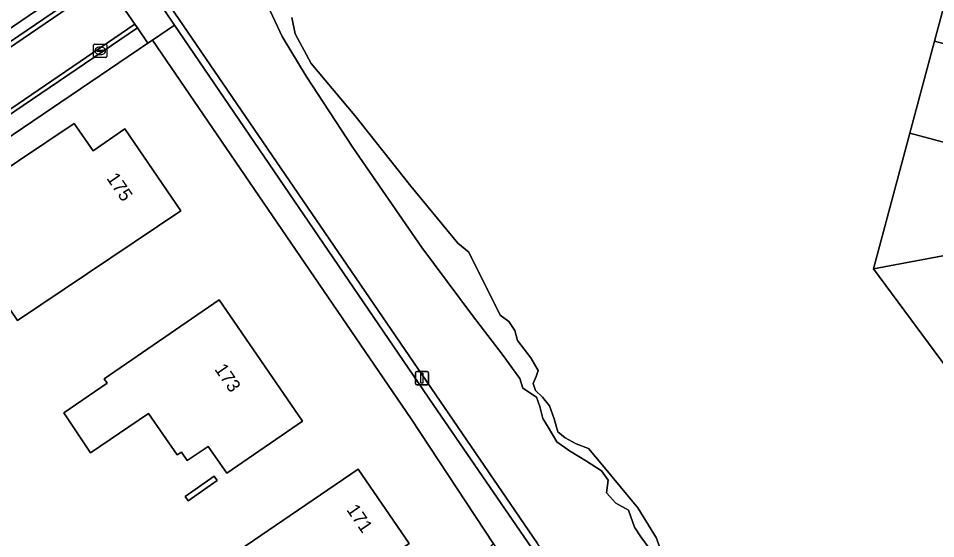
# Model space of a CAD drawing. Extents: x 155275 to 156265, y 382654 to 383635.
# Drawn here: x 155773.3 to 155842.7, y 383356.7 to 383396.1 of the extents above; entities that cross this region are included whole.
import ezdxf

# ---------------------------------------------------------------- set-up
doc = ezdxf.new("R2010")
doc.units = 0
for name, color, linetype in [('IMGEO_Erf', 7, 'Continuous'), ('IMGEO_Groenvoorziening', 7, 'Continuous'), ('IMGEO_Haag', 7, 'Continuous'), ('IMGEO_Kolk', 7, 'Continuous'), ('IMGEO_Lichtmast', 7, 'Continuous'), ('IMGEO_Meer_plas_ven_vijver', 7, 'Continuous'), ('IMGEO_Oever', 7, 'Continuous'), ('IMGEO_Pand', 7, 'Continuous'), ('IMGEO_Pand_nummerreeks', 7, 'Continuous'), ('IMGEO_Rijbaan_lokaal_gesloten', 7, 'Continuous'), ('IMGEO_Rijbaan_lokaal_open', 7, 'Continuous'), ('IMGEO_Voetpad_open', 7, 'Continuous')]:
    doc.layers.add(name, color=color, linetype=linetype)

msp = doc.modelspace()

# ---------------------------------------------------------------- linework, layer by layer
at = {"layer": 'IMGEO_Erf'}
msp.add_lwpolyline([(155792.614, 383312.847), (155795.763, 383317.106), (155797.358, 383315.917), (155797.518, 383316.133), (155798.332, 383315.532), (155801.107, 383319.278), (155800.28, 383319.875), (155800.509, 383320.186), (155803.581, 383324.349), (155801.982, 383325.533), (155805.114, 383329.78), (155806.716, 383328.599), (155811.17, 383334.612), (155809.556, 383335.779), (155812.677, 383340.003), (155816.563, 383345.263), (155809.056, 383356.233), (155809.224, 383356.347), (155802.989, 383365.813), (155783.424, 383394.483), (155783.092, 383394.258), (155754.681, 383375.01)], dxfattribs=at)
for points in [[(155767.608, 383381.544), (155769.062, 383382.519), (155777.52, 383388.189), (155778.944, 383386.106), (155781.344, 383387.768), (155785.566, 383381.57), (155773.212, 383373.262)], [(155787.645, 383363.72), (155786.05, 383362.656), (155785.616, 383363.306), (155785.302, 383363.102), (155783.128, 383366.229), (155778.752, 383363.243), (155776.719, 383366.27), (155779.997, 383368.516), (155779.783, 383368.856), (155788.463, 383374.82), (155794.776, 383365.632), (155789.055, 383361.71)], [(155795.391, 383346.625), (155789.339, 383355.421), (155798.989, 383362.013), (155802.842, 383356.38), (155798.589, 383353.47), (155801.78, 383348.803), (155793.673, 383337.875), (155790.615, 383340.145)], [(155785.9, 383359.934), (155788.105, 383361.466), (155788.324, 383361.15), (155786.119, 383359.618)]]:
    msp.add_lwpolyline(points, close=True, dxfattribs=at)
at = {"layer": 'IMGEO_Groenvoorziening'}
for points in [[(155778.735, 383405.903), (155778.4, 383405.423), (155781.629, 383400.711), (155784.362, 383396.723), (155785.107, 383395.628), (155804.649, 383366.907), (155818.089, 383347.327), (155825.267, 383336.869), (155825.684, 383337.436), (155820.541, 383344.855), (155818.47, 383347.843), (155812.556, 383356.375)], [(155776.879, 383403.277), (155769.879, 383398.475), (155772.222, 383395.062), (155779.221, 383399.877)]]:
    msp.add_lwpolyline(points, close=True, dxfattribs=at)
for points in [[(155778.735, 383405.903), (155812.556, 383356.375)], [(155820.985, 383356.022), (155820.37, 383356.881), (155819.892, 383357.621), (155819.429, 383358.892), (155818.484, 383359.434), (155817.773, 383360.228), (155817.891, 383361.186), (155817.384, 383361.871), (155816.247, 383362.612), (155814.96, 383363.389), (155814.024, 383364.076), (155813.346, 383365.199), (155812.962, 383365.854), (155812.738, 383366.746), (155812.488, 383367.465), (155811.44, 383368.143), (155811.224, 383368.884), (155810.663, 383369.636), (155809.943, 383370.61), (155807.642, 383373.655), (155803.805, 383378.794), (155798.576, 383386.359), (155795.056, 383391.766), (155793.24, 383394.77), (155792.326, 383396.718)]]:
    msp.add_lwpolyline(points, dxfattribs=at)
at = {"layer": 'IMGEO_Haag'}
msp.add_lwpolyline([(155778.735, 383405.903), (155778.4, 383405.423), (155781.629, 383400.711), (155784.362, 383396.723), (155785.107, 383395.628), (155804.649, 383366.907), (155818.089, 383347.327), (155825.267, 383336.869), (155825.684, 383337.436), (155820.541, 383344.855), (155818.47, 383347.843), (155812.556, 383356.375)], close=True, dxfattribs=at)
at = {"layer": 'IMGEO_Kolk'}
for p, q in [((155778.98, 383393.259), (155778.98, 383394.111)), ((155779.055, 383394.185), (155779.907, 383394.185)), ((155779.239, 383393.679), (155779.239, 383393.691)), ((155779.677, 383393.642), (155779.279, 383393.642)), ((155779.282, 383393.728), (155779.68, 383393.728)), ((155779.468, 383393.965), (155779.493, 383393.965)), ((155779.723, 383393.691), (155779.723, 383393.679)), ((155779.981, 383394.111), (155779.981, 383393.259)), ((155779.907, 383393.185), (155779.055, 383393.185)), ((155779.491, 383393.405), (155779.466, 383393.405))]:
    msp.add_line(p, q, dxfattribs=at)
for points in [[(155778.98, 383393.259), (155778.98, 383394.111)], [(155779.055, 383394.185), (155779.907, 383394.185)], [(155779.981, 383394.111), (155779.981, 383393.259)], [(155779.907, 383393.185), (155779.055, 383393.185)]]:
    msp.add_lwpolyline(points, dxfattribs=at)
for centre, radius, start, end in [((155779.057, 383394.109), 0.0765, 91.55205, 178.44795), ((155779.057, 383394.109), 0.0765, 91.55205, 178.44795), ((155779.279, 383393.688), 0.0403, 85.87752, 175.75265), ((155779.276, 383393.678), 0.0366, 178.93798, 274.71019), ((155779.68, 383393.685), 0.043, 264.86636, 352.45326), ((155779.684, 383393.69), 0.0386, 1.73085, 96.63898), ((155779.905, 383394.109), 0.0765, 1.55205, 88.44795), ((155779.905, 383394.109), 0.0765, 1.55205, 88.44795), ((155779.057, 383393.261), 0.0765, 181.55205, 268.44795), ((155779.057, 383393.261), 0.0765, 181.55205, 268.44795), ((155779.905, 383393.261), 0.0765, 271.55205, 358.44795), ((155779.905, 383393.261), 0.0765, 271.55205, 358.44795)]:
    msp.add_arc(centre, radius, start, end, dxfattribs=at)
for centre, major_axis, ratio, start_param, end_param in [((155779.467, 383393.685), (-0.387, 0.002), 0.722429, 4.712389, 7.853982), ((155779.492, 383393.685), (-0.39, 0.002), 0.717154, 1.570796, 4.712389)]:
    msp.add_ellipse(centre, major_axis=major_axis, ratio=ratio, start_param=start_param, end_param=end_param, dxfattribs=at)
at = {"layer": 'IMGEO_Lichtmast'}
for p, q in [((155803.417, 383369.399), (155804.207, 383369.399)), ((155804.207, 383369.399), (155803.417, 383369.399)), ((155803.317, 383368.499), (155803.317, 383369.299)), ((155803.317, 383369.299), (155803.317, 383368.499)), ((155804.307, 383369.299), (155804.307, 383368.499)), ((155804.307, 383368.499), (155804.307, 383369.299)), ((155804.207, 383368.399), (155803.417, 383368.399)), ((155803.417, 383368.399), (155804.207, 383368.399))]:
    msp.add_line(p, q, dxfattribs=at)
msp.add_lwpolyline([(155803.737, 383369.274), (155803.887, 383369.274), (155803.887, 383368.524), (155803.737, 383368.524), (155803.737, 383369.274)], dxfattribs=at)
for centre, start, end in [((155803.417, 383369.299), 90, 180), ((155803.417, 383369.299), 90, 180), ((155804.207, 383369.299), 0, 90), ((155804.207, 383369.299), 360, 90), ((155803.417, 383368.499), 180, 270), ((155803.417, 383368.499), 180, 270), ((155804.207, 383368.499), 270, 0), ((155804.207, 383368.499), 270, 0)]:
    msp.add_arc(centre, 0.1, start, end, dxfattribs=at)
at = {"layer": 'IMGEO_Meer_plas_ven_vijver'}
for points in [[(155844.425, 383368.433), (155837.961, 383377.167), (155840.719, 383387.458), (155842.585, 383394.423), (155844.451, 383401.387)], [(155793.975, 383396.206), (155794.22, 383394.98), (155795.431, 383392.73), (155798.729, 383388.788), (155802.973, 383383.44), (155806.527, 383379.12), (155807.36, 383378.447), (155809.73, 383373.66), (155810.379, 383373.181), (155810.834, 383372.511), (155811.049, 383371.744), (155812.035, 383370.431), (155812.59, 383369.471), (155812.447, 383369.028), (155812.225, 383368.497), (155812.402, 383367.959), (155812.94, 383367.47), (155813.467, 383366.803), (155813.819, 383365.825), (155814.089, 383364.827), (155814.645, 383364.371), (155815.477, 383363.928), (155816.404, 383363.571), (155817.467, 383362.312), (155820.129, 383359.076), (155821.563, 383356.782), (155822.71, 383353.423)]]:
    msp.add_lwpolyline(points, dxfattribs=at)
at = {"layer": 'IMGEO_Oever'}
for points in [[(155792.326, 383396.718), (155793.24, 383394.77), (155795.056, 383391.766), (155798.576, 383386.359), (155803.805, 383378.794), (155807.642, 383373.655), (155809.943, 383370.61), (155810.663, 383369.636), (155811.224, 383368.884), (155811.44, 383368.143), (155812.488, 383367.465), (155812.738, 383366.746), (155812.962, 383365.854), (155813.346, 383365.199), (155814.024, 383364.076), (155814.96, 383363.389), (155816.247, 383362.612), (155817.384, 383361.871), (155817.891, 383361.186), (155817.773, 383360.228), (155818.484, 383359.434), (155819.429, 383358.892), (155819.892, 383357.621), (155820.37, 383356.881), (155820.985, 383356.022)], [(155822.71, 383353.423), (155821.563, 383356.782), (155820.129, 383359.076), (155817.467, 383362.312), (155816.404, 383363.571), (155815.477, 383363.928), (155814.645, 383364.371), (155814.089, 383364.827), (155813.819, 383365.825), (155813.467, 383366.803), (155812.94, 383367.47), (155812.402, 383367.959), (155812.225, 383368.497), (155812.447, 383369.028), (155812.59, 383369.471), (155812.035, 383370.431), (155811.049, 383371.744), (155810.834, 383372.511), (155810.379, 383373.181), (155809.73, 383373.66), (155807.36, 383378.447), (155806.527, 383379.12), (155802.973, 383383.44), (155798.729, 383388.788), (155795.431, 383392.73), (155794.22, 383394.98), (155793.975, 383396.206)]]:
    msp.add_lwpolyline(points, dxfattribs=at)
at = {"layer": 'IMGEO_Pand'}
for points in [[(155851.144, 383397.758), (155851.603, 383399.473), (155844.451, 383401.387), (155842.585, 383394.423), (155849.739, 383392.508)], [(155849.739, 383392.508), (155842.585, 383394.423), (155840.719, 383387.458), (155847.875, 383385.543), (155848.334, 383387.258)], [(155769.062, 383382.519), (155767.608, 383381.544), (155773.212, 383373.262), (155785.566, 383381.57), (155781.344, 383387.768), (155778.944, 383386.106), (155777.52, 383388.189)], [(155847.416, 383383.828), (155847.875, 383385.543), (155840.719, 383387.458), (155837.961, 383377.167), (155846.04, 383378.683)], [(155846.04, 383378.683), (155837.961, 383377.167), (155844.425, 383368.433), (155850.371, 383372.839), (155849.272, 383374.322), (155847.74, 383376.389)], [(155789.055, 383361.71), (155794.776, 383365.632), (155788.463, 383374.82), (155779.783, 383368.856), (155779.997, 383368.516), (155776.719, 383366.27), (155778.752, 383363.243), (155783.128, 383366.229), (155785.302, 383363.102), (155785.616, 383363.306), (155786.05, 383362.656), (155787.645, 383363.72)], [(155789.339, 383355.421), (155795.391, 383346.625), (155790.615, 383340.145), (155793.673, 383337.875), (155801.78, 383348.803), (155798.589, 383353.47), (155802.842, 383356.38), (155798.989, 383362.013)], [(155788.324, 383361.15), (155788.105, 383361.466), (155785.9, 383359.934), (155786.119, 383359.618)]]:
    msp.add_lwpolyline(points, close=True, dxfattribs=at)
at = {"layer": 'IMGEO_Rijbaan_lokaal_gesloten'}
for points in [[(155779.69, 383399.195), (155772.686, 383394.39)], [(155721.169, 383358.828), (155779.897, 383398.895)]]:
    msp.add_lwpolyline(points, dxfattribs=at)
msp.add_lwpolyline([(155753.96, 383376.139), (155759.005, 383379.588), (155782.291, 383395.421), (155782.106, 383395.69), (155715.377, 383350.126), (155663.845, 383314.887), (155664.009, 383314.637), (155684.541, 383328.678), (155693.872, 383335.059), (155715.33, 383349.733), (155745.158, 383370.123)], close=True, dxfattribs=at)
at = {"layer": 'IMGEO_Rijbaan_lokaal_open'}
for points in [[(155782.106, 383395.69), (155779.897, 383398.895), (155721.169, 383358.828), (155661.404, 383317.986), (155661.244, 383318.235), (155660.115, 383317.515)], [(155662.689, 383313.737), (155664.009, 383314.637), (155663.845, 383314.887), (155715.377, 383350.126), (155782.106, 383395.69)]]:
    msp.add_lwpolyline(points, dxfattribs=at)
at = {"layer": 'IMGEO_Voetpad_open'}
for points in [[(155772.222, 383395.062), (155772.686, 383394.39), (155779.69, 383399.195), (155779.221, 383399.877)], [(155783.092, 383394.258), (155782.291, 383395.421), (155759.005, 383379.588), (155753.96, 383376.139), (155754.681, 383375.01)], [(155785.107, 383395.628), (155783.424, 383394.483), (155802.989, 383365.813), (155809.224, 383356.347), (155816.692, 383345.437), (155818.089, 383347.327), (155804.649, 383366.907)]]:
    msp.add_lwpolyline(points, close=True, dxfattribs=at)
msp.add_lwpolyline([(155779.897, 383398.895), (155782.106, 383395.69), (155782.291, 383395.421), (155783.092, 383394.258), (155783.424, 383394.483), (155785.107, 383395.628), (155784.362, 383396.723)], dxfattribs=at)

# ---------------------------------------------------------------- texts
at = {"layer": 'IMGEO_Pand_nummerreeks'}
for s, rotation, p in [('175', 304.26129, (155779.92, 383384.033)), ('173', 304.49205, (155788.087, 383369.576)), ('171', 304.37153, (155798.068, 383358.931))]:
    msp.add_text(s, height=1, rotation=rotation, dxfattribs=at).set_placement(p)

doc.saveas('drawing.dxf')
